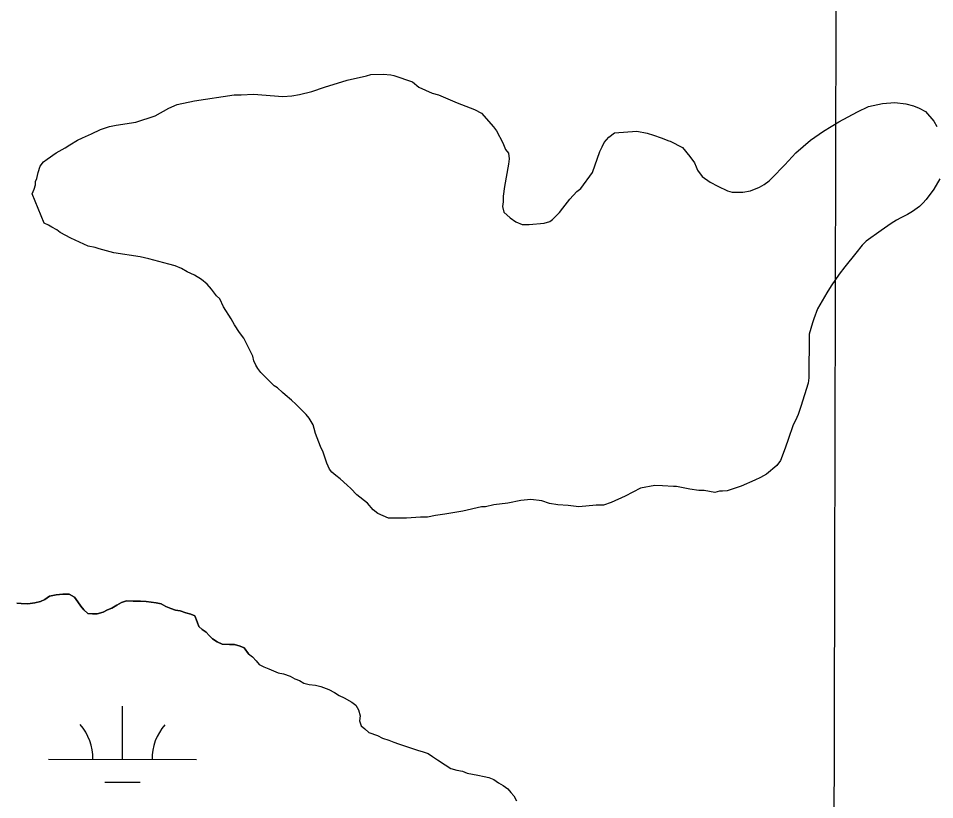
# Model space of a CAD drawing. Extents: x 3180038 to 3217926, y 922069 to 947485.
# Drawn here: x 3191569 to 3192188, y 938077 to 938604 of the extents above; entities that cross this region are included whole.
import ezdxf

# ---------------------------------------------------------------- set-up
doc = ezdxf.new("R2010")
doc.units = 0
for name, color, linetype in [('V-GRID-MAJR', 7, 'Continuous'), ('V-SITE-VEGE', 7, 'Continuous'), ('V-TOPO-SHOR', 7, 'Continuous'), ('V-WETL-SWMP', 7, 'Continuous')]:
    doc.layers.add(name, color=color, linetype=linetype)

msp = doc.modelspace()

# ---------------------------------------------------------------- linework, layer by layer
at = {"layer": 'V-GRID-MAJR'}
msp.add_spline([(3192093.673, 927501.081), (3192108.659, 933561.54), (3192123.65, 939624.61), (3192138.642, 945687.729), (3192138.648, 945690.29)], degree=3, dxfattribs=at)
at = {"layer": 'V-SITE-VEGE'}
for points in [[(3191586.534000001, 938466.0329999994), (3191578.471000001, 938485.9909999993), (3191579.792000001, 938489.0099999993), (3191580.681000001, 938492.0279999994), (3191580.698000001, 938494.1929999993), (3191581.580000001, 938496.3469999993), (3191582.475000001, 938500.2329999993), (3191583.806000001, 938504.5479999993), (3191585.992000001, 938507.5579999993), (3191588.601000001, 938509.2679999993), (3191594.687000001, 938513.5469999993), (3191600.770000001, 938516.9589999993), (3191603.813000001, 938519.0989999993), (3191609.025000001, 938522.0849999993), (3191612.501000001, 938523.7889999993), (3191618.573000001, 938526.3359999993), (3191624.652000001, 938529.3139999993), (3191630.724000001, 938531.4339999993), (3191635.056000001, 938532.2629999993), (3191648.478000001, 938534.3219999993), (3191661.487000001, 938538.5469999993), (3191670.609000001, 938543.6669999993), (3191676.251000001, 938546.2159999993), (3191687.947000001, 938548.7209999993), (3191714.794000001, 938552.8399999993), (3191719.552000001, 938552.8029999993), (3191727.773000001, 938553.1729999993), (3191747.657000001, 938551.7189999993), (3191753.7150000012, 938552.1039999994), (3191758.910000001, 938552.9299999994), (3191767.143000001, 938555.0289999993), (3191775.817000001, 938557.9879999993), (3191790.990000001, 938562.6289999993), (3191803.989000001, 938565.5559999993), (3191807.022000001, 938566.3969999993), (3191815.243000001, 938566.7659999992), (3191820.4280000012, 938566.2909999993), (3191822.589000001, 938565.8439999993), (3191835.096000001, 938561.4229999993), (3191839.395000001, 938557.9289999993), (3191848.447000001, 938553.9679999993), (3191852.760000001, 938552.6369999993), (3191865.263000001, 938547.3489999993), (3191876.906000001, 938542.9329999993), (3191881.645000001, 938540.3019999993), (3191889.790000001, 938531.1549999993)], [(3191889.790000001, 938531.1549999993), (3191891.930000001, 938528.5439999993), (3191896.194000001, 938520.2949999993), (3191897.890000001, 938515.9569999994), (3191900.032000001, 938513.3459999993), (3191900.433000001, 938509.4489999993), (3191899.975000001, 938505.9939999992), (3191897.263000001, 938490.8749999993), (3191896.348000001, 938484.3949999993), (3191896.319000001, 938480.5019999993), (3191895.862000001, 938477.4789999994), (3191896.698000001, 938473.5819999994), (3191900.990000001, 938469.6559999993), (3191904.863000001, 938467.0299999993), (3191909.174000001, 938465.2649999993), (3191913.932000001, 938465.2279999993), (3191923.885000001, 938466.0169999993), (3191927.788000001, 938467.2839999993), (3191929.527000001, 938468.5679999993), (3191934.322000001, 938473.2889999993), (3191936.509000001, 938476.2999999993), (3191941.311000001, 938482.3169999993), (3191946.110000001, 938487.4689999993), (3191948.721000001, 938489.6139999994), (3191956.5900000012, 938500.3639999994), (3191961.458000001, 938514.5989999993), (3191963.211000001, 938517.6139999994), (3191964.532000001, 938520.6309999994), (3191967.587000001, 938524.0649999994), (3191971.501000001, 938527.0629999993), (3191986.648000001, 938528.2429999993), (3191993.558000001, 938526.8929999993), (3191997.871000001, 938525.5619999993), (3192003.048000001, 938523.7929999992), (3192008.222000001, 938521.5889999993), (3192009.086000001, 938521.5829999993), (3192017.270000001, 938517.1939999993), (3192022.412000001, 938511.0989999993), (3192025.406000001, 938506.7509999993), (3192026.682000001, 938504.1479999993), (3192027.532000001, 938501.9769999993), (3192030.526000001, 938497.6299999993), (3192036.117000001, 938493.6929999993), (3192041.287000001, 938491.0599999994), (3192047.750000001, 938487.9809999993), (3192050.773000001, 938487.0929999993), (3192058.123000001, 938487.0349999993), (3192063.319000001, 938487.8609999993), (3192069.395000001, 938490.4079999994), (3192072.437000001, 938492.1139999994), (3192075.914000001, 938494.6819999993), (3192077.659000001, 938496.4009999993), (3192086.377000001, 938505.4139999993), (3192093.793000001, 938513.5749999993), (3192103.808000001, 938522.1459999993), (3192112.504000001, 938528.1349999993), (3192122.934000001, 938534.5429999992), (3192135.529000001, 938541.3649999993), (3192142.908000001, 938544.7659999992), (3192152.440000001, 938546.8549999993), (3192160.662000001, 938547.6559999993), (3192168.009000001, 938546.7339999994), (3192173.188000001, 938545.3969999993), (3192177.067000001, 938543.6379999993), (3192181.376000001, 938541.4419999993), (3192186.944000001, 938534.9109999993), (3192189.083000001, 938531.4359999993)], [(3192190.971000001, 938495.9539999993), (3192187.024000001, 938489.0649999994), (3192181.781000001, 938482.1859999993), (3192179.598000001, 938479.6069999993), (3192177.419000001, 938477.4629999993), (3192172.635000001, 938474.0389999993), (3192169.160000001, 938471.9049999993), (3192164.818000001, 938469.7749999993), (3192161.777000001, 938468.0689999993), (3192158.299000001, 938465.9329999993), (3192151.344000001, 938461.2279999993), (3192141.3400000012, 938453.9539999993), (3192138.724000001, 938451.3799999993), (3192134.358000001, 938445.7909999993), (3192126.936000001, 938436.7649999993), (3192123.002000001, 938431.6059999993), (3192117.753000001, 938423.8629999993), (3192114.689000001, 938419.1299999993), (3192108.549000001, 938408.3609999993), (3192105.901000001, 938401.4639999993), (3192105.016000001, 938398.8749999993), (3192102.794000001, 938391.1069999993), (3192102.567000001, 938361.6999999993), (3192102.108000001, 938358.2429999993), (3192097.226000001, 938342.2789999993), (3192095.458000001, 938337.1009999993)], [(3192095.458000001, 938337.1009999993), (3192094.574000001, 938334.9469999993), (3192091.936000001, 938329.3429999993), (3192088.841000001, 938320.7169999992), (3192086.631000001, 938314.2479999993), (3192083.539000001, 938306.0529999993), (3192080.915000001, 938302.6149999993), (3192073.950000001, 938296.6119999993), (3192070.041000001, 938294.4799999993), (3192066.135000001, 938292.7799999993), (3192057.0190000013, 938288.5269999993), (3192047.4820000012, 938285.5729999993), (3192044.451000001, 938285.1639999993), (3192042.288000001, 938285.1799999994), (3192039.255000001, 938284.3409999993), (3192031.913000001, 938285.6919999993), (3192028.454000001, 938285.7209999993), (3192022.404000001, 938286.6319999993), (3192013.336000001, 938288.4319999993), (3192011.175000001, 938288.4489999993), (3192003.825000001, 938288.9379999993), (3191998.635000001, 938288.9769999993), (3191989.108000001, 938287.3219999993), (3191978.685000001, 938281.7809999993), (3191969.136000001, 938277.5289999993), (3191963.934000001, 938275.8389999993), (3191959.1780000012, 938275.8759999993), (3191947.488000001, 938274.6699999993), (3191940.1440000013, 938275.5919999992), (3191933.228000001, 938276.0769999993), (3191927.612000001, 938276.9859999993), (3191922.435000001, 938278.7559999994), (3191915.091000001, 938279.6769999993), (3191908.165000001, 938278.8659999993), (3191899.502000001, 938277.2029999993), (3191889.976000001, 938275.9789999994), (3191884.344000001, 938274.7249999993), (3191881.7490000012, 938274.7459999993), (3191869.185000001, 938271.8129999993), (3191857.059000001, 938269.7469999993), (3191850.565000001, 938268.9309999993), (3191845.365000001, 938267.6759999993), (3191840.6070000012, 938267.7129999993), (3191831.086000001, 938266.9199999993), (3191818.976000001, 938267.0119999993), (3191811.648000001, 938270.0989999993), (3191808.6440000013, 938272.7159999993), (3191804.784000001, 938277.0699999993), (3191797.474000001, 938282.7509999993), (3191793.616000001, 938287.1049999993), (3191791.037000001, 938289.2909999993), (3191786.315000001, 938293.6489999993), (3191783.302000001, 938295.8359999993), (3191780.726000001, 938298.0169999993), (3191779.012000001, 938300.1939999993), (3191777.312000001, 938304.0999999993), (3191774.774000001, 938311.4699999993), (3191773.074000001, 938315.3779999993), (3191769.681000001, 938324.0529999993), (3191768.843000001, 938327.5209999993), (3191767.995000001, 938330.1219999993), (3191765.437000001, 938334.4649999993), (3191763.295000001, 938337.0789999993), (3191756.4280000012, 938344.0499999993), (3191753.422000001, 938346.6689999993), (3191749.123000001, 938350.1609999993), (3191747.407000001, 938351.9059999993), (3191743.970000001, 938354.9599999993), (3191741.818000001, 938356.2749999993), (3191732.807000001, 938365.4249999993), (3191730.664000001, 938368.0379999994), (3191729.384000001, 938370.2089999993), (3191728.111000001, 938373.2479999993), (3191727.2690000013, 938376.2809999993), (3191721.307000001, 938388.4379999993), (3191718.311000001, 938392.3539999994), (3191714.891000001, 938397.5699999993), (3191712.759000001, 938401.4779999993), (3191707.633000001, 938409.7329999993), (3191705.077000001, 938414.9459999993), (3191702.932000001, 938417.1249999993), (3191699.504000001, 938421.4769999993), (3191696.506000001, 938424.9599999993), (3191692.635000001, 938428.0179999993), (3191687.902000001, 938431.0819999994), (3191683.1610000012, 938433.2809999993), (3191679.2860000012, 938435.4729999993), (3191674.975000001, 938437.2359999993), (3191670.660000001, 938438.5669999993), (3191657.280000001, 938442.1309999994), (3191651.237000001, 938443.4739999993), (3191633.524000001, 938446.2079999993), (3191623.597000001, 938448.8789999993), (3191621.008000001, 938449.7639999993), (3191616.259000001, 938450.6669999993), (3191604.622000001, 938455.9469999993), (3191597.301000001, 938459.8949999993), (3191595.150000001, 938461.6419999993), (3191591.706000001, 938463.3989999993), (3191589.549000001, 938464.7119999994), (3191586.534000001, 938466.0329999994)], [(3191568.141000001, 938209.7179999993), (3191570.994000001, 938209.4099999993), (3191575.561000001, 938209.0909999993), (3191580.138000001, 938209.9099999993), (3191584.1440000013, 938210.7379999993), (3191587.012000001, 938212.1419999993), (3191590.172000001, 938214.4029999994), (3191594.7490000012, 938215.2269999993), (3191599.037000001, 938215.7629999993), (3191603.324000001, 938215.7309999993), (3191607.020000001, 938213.7029999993), (3191609.281000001, 938210.5429999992), (3191611.262000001, 938207.6719999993), (3191613.238000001, 938205.0829999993), (3191616.079000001, 938202.7769999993), (3191619.218000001, 938202.4679999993), (3191622.360000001, 938202.4429999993), (3191626.368000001, 938203.5529999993), (3191629.237000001, 938205.2469999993), (3191632.102000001, 938206.3669999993), (3191635.547000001, 938208.3389999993), (3191638.701000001, 938210.0289999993), (3191642.140000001, 938211.1449999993), (3191646.709000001, 938211.1099999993), (3191651.564000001, 938211.0709999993), (3191655.273000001, 938210.7579999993), (3191662.1240000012, 938209.8489999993), (3191665.548000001, 938209.2529999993), (3191668.6780000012, 938207.5119999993), (3191672.096000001, 938206.0579999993), (3191675.227000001, 938204.8899999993), (3191678.369000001, 938204.5789999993), (3191682.069000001, 938203.1229999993), (3191685.492000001, 938202.2399999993), (3191688.338000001, 938201.0749999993), (3191689.735000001, 938197.0649999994), (3191690.855000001, 938193.9129999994), (3191693.125000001, 938191.8939999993), (3191695.967000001, 938190.1589999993), (3191697.950000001, 938187.8589999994), (3191700.217000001, 938185.5569999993), (3191703.344000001, 938183.5339999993), (3191706.760000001, 938182.0779999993), (3191711.614000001, 938181.7539999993), (3191715.042000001, 938181.7259999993), (3191718.747000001, 938180.5559999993), (3191721.594000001, 938179.3929999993), (3191724.420000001, 938175.3709999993)], [(3191724.420000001, 938175.3709999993), (3191727.177000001, 938173.3549999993), (3191729.601000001, 938170.6539999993), (3191731.680000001, 938168.2889999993), (3191734.775000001, 938166.6189999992), (3191738.205000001, 938165.2939999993), (3191741.296000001, 938163.9669999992), (3191744.386000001, 938162.6399999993), (3191748.150000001, 938162.0029999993), (3191752.613000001, 938160.3509999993), (3191755.705000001, 938158.6809999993), (3191758.796000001, 938157.3539999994), (3191761.890000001, 938155.6849999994), (3191765.319000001, 938154.7019999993), (3191769.763000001, 938154.4149999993), (3191773.189000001, 938153.4339999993), (3191778.6780000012, 938151.4519999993), (3191782.458000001, 938149.4509999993), (3191785.559000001, 938147.4399999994), (3191788.993000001, 938145.7749999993), (3191794.154000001, 938142.7639999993), (3191796.9110000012, 938140.7489999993), (3191798.658000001, 938137.6979999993), (3191799.731000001, 938133.6139999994), (3191799.432000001, 938130.1939999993), (3191800.4990000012, 938126.7919999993), (3191802.916000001, 938124.7729999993), (3191805.676000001, 938122.4149999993), (3191811.507000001, 938120.4389999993), (3191814.948000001, 938118.4319999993), (3191819.062000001, 938117.1169999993), (3191822.495000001, 938115.7919999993), (3191825.579000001, 938114.8069999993), (3191833.1240000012, 938112.1689999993), (3191838.610000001, 938110.5289999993), (3191842.385000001, 938109.2099999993), (3191845.811000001, 938108.2289999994), (3191848.570000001, 938106.2139999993), (3191852.012000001, 938103.8669999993), (3191857.1780000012, 938100.5119999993), (3191860.962000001, 938098.1709999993), (3191865.079000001, 938096.8539999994), (3191868.843000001, 938096.2169999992), (3191871.933000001, 938094.8899999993), (3191875.698000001, 938094.2529999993), (3191879.122000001, 938093.6119999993), (3191883.572000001, 938092.6439999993), (3191886.654000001, 938091.9989999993), (3191890.087000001, 938090.6759999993), (3191893.190000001, 938088.3219999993), (3191896.282000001, 938086.6529999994), (3191899.385000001, 938084.2999999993), (3191901.466000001, 938081.9369999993), (3191903.542000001, 938079.5709999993), (3191905.293000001, 938076.1779999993)]]:
    msp.add_lwpolyline(points, dxfattribs=at)
at = {"layer": 'V-TOPO-SHOR'}
for points in [[(3191724.420000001, 938175.3709999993), (3191721.594000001, 938179.3929999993), (3191718.747000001, 938180.5559999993), (3191715.042000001, 938181.7279999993), (3191711.614000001, 938181.7539999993), (3191706.760000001, 938182.0779999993), (3191703.344000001, 938183.5339999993), (3191700.217000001, 938185.5569999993), (3191697.950000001, 938187.8589999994), (3191695.967000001, 938190.1589999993), (3191693.125000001, 938191.8959999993), (3191690.855000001, 938193.9129999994), (3191689.735000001, 938197.0649999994), (3191688.338000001, 938201.0749999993), (3191685.492000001, 938202.2399999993), (3191682.069000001, 938203.1229999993), (3191678.369000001, 938204.5789999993), (3191675.227000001, 938204.8899999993), (3191672.096000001, 938206.0579999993), (3191668.6780000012, 938207.5119999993), (3191665.548000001, 938209.2509999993), (3191662.1240000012, 938209.8489999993), (3191655.275000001, 938210.7579999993), (3191651.564000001, 938211.0709999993), (3191646.709000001, 938211.1099999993), (3191642.140000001, 938211.1449999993), (3191638.701000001, 938210.0289999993), (3191635.547000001, 938208.3389999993), (3191632.102000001, 938206.3669999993), (3191629.237000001, 938205.2469999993), (3191626.368000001, 938203.5529999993), (3191622.360000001, 938202.4429999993), (3191619.218000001, 938202.4679999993), (3191616.079000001, 938202.7769999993), (3191613.238000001, 938205.0829999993), (3191611.260000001, 938207.6719999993), (3191609.281000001, 938210.5429999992), (3191607.020000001, 938213.7029999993), (3191603.324000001, 938215.7309999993), (3191599.037000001, 938215.7629999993), (3191594.7490000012, 938215.2269999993), (3191590.172000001, 938214.4029999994), (3191587.012000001, 938212.1419999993), (3191584.1440000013, 938210.7379999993), (3191580.138000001, 938209.9099999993), (3191575.561000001, 938209.0909999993), (3191570.994000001, 938209.4099999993), (3191568.139000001, 938209.7179999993)], [(3191724.420000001, 938175.3709999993), (3191727.177000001, 938173.3549999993), (3191729.601000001, 938170.6539999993), (3191731.680000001, 938168.2889999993), (3191734.775000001, 938166.6189999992), (3191738.205000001, 938165.2959999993), (3191741.296000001, 938163.9669999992), (3191744.386000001, 938162.6399999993), (3191748.150000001, 938162.0029999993), (3191752.613000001, 938160.3509999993), (3191755.705000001, 938158.6809999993), (3191758.796000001, 938157.3539999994), (3191761.890000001, 938155.6849999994), (3191765.319000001, 938154.7019999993), (3191769.763000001, 938154.4149999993), (3191773.189000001, 938153.4339999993), (3191778.6780000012, 938151.4519999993), (3191782.460000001, 938149.4509999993), (3191785.559000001, 938147.4399999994), (3191788.993000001, 938145.7749999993), (3191794.154000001, 938142.7639999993), (3191796.9110000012, 938140.7489999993), (3191798.658000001, 938137.6979999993), (3191799.731000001, 938133.6139999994), (3191799.432000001, 938130.1939999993), (3191800.4990000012, 938126.7919999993), (3191802.916000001, 938124.7729999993), (3191805.676000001, 938122.4149999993), (3191811.507000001, 938120.4389999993), (3191814.948000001, 938118.4319999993), (3191819.062000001, 938117.1169999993), (3191822.495000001, 938115.7939999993), (3191825.581000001, 938114.8069999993), (3191833.126000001, 938112.1689999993), (3191838.610000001, 938110.5289999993), (3191842.385000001, 938109.2099999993), (3191845.811000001, 938108.2289999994), (3191848.570000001, 938106.2139999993), (3191852.012000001, 938103.8649999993), (3191857.1780000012, 938100.5119999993), (3191860.962000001, 938098.1689999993), (3191865.079000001, 938096.8539999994), (3191868.843000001, 938096.2169999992), (3191871.933000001, 938094.8899999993), (3191875.698000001, 938094.2529999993), (3191879.122000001, 938093.6119999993), (3191883.572000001, 938092.6439999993), (3191886.654000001, 938091.9989999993), (3191890.087000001, 938090.6759999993), (3191893.190000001, 938088.3219999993), (3191896.282000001, 938086.6529999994), (3191899.387000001, 938084.2999999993), (3191901.466000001, 938081.9369999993), (3191903.542000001, 938079.5709999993), (3191905.293000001, 938076.1779999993)]]:
    msp.add_lwpolyline(points, dxfattribs=at)
at = {"layer": 'V-WETL-SWMP'}
for p, q in [((3191639.409522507, 938104.2031008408), (3191639.4913284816, 938140.2017931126)), ((3191589.4097707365, 938104.3158194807), (3191689.4092742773, 938104.0903822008)), ((3191627.374516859, 938088.7997138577), (3191651.374397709, 938088.7456089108))]:
    msp.add_line(p, q, dxfattribs=at)
for points in [[(3191568.139000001, 938209.7179999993), (3191570.994000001, 938209.4109999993), (3191575.562000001, 938209.0899999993), (3191580.139000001, 938209.9109999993), (3191584.145000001, 938210.7369999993), (3191587.012000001, 938212.1429999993), (3191590.172000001, 938214.4039999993), (3191594.7490000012, 938215.2259999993), (3191599.038000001, 938215.7639999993), (3191603.323000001, 938215.7309999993), (3191607.021000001, 938213.7019999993), (3191609.282000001, 938210.5429999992), (3191611.260000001, 938207.6709999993), (3191613.239000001, 938205.0839999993), (3191616.078000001, 938202.7769999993), (3191619.218000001, 938202.4669999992), (3191622.360000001, 938202.4429999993), (3191626.368000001, 938203.5539999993), (3191629.238000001, 938205.2459999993), (3191632.103000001, 938206.3669999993), (3191635.547000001, 938208.3399999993), (3191638.702000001, 938210.0289999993), (3191642.139000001, 938211.1449999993), (3191646.709000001, 938211.1099999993), (3191651.565000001, 938211.0719999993), (3191655.276000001, 938210.7579999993), (3191662.125000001, 938209.8479999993), (3191665.549000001, 938209.2499999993), (3191668.6780000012, 938207.5119999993), (3191672.095000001, 938206.0569999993), (3191675.228000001, 938204.8899999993), (3191678.368000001, 938204.5799999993), (3191682.070000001, 938203.1229999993), (3191685.491000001, 938202.2399999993), (3191688.339000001, 938201.0749999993), (3191689.736000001, 938197.0649999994), (3191690.855000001, 938193.9139999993), (3191693.1240000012, 938191.8959999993), (3191695.968000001, 938190.1599999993), (3191697.949000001, 938187.8599999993), (3191700.217000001, 938185.5569999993), (3191703.344000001, 938183.5329999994), (3191706.760000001, 938182.0779999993), (3191711.614000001, 938181.7549999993)], [(3191711.614000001, 938181.7549999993), (3191715.042000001, 938181.7279999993), (3191718.747000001, 938180.5569999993), (3191721.594000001, 938179.3919999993), (3191724.420000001, 938175.3709999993), (3191727.177000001, 938173.3559999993), (3191729.602000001, 938170.6539999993), (3191731.680000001, 938168.2889999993), (3191734.775000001, 938166.6199999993), (3191738.206000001, 938165.2959999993), (3191741.296000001, 938163.9679999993), (3191744.387000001, 938162.6399999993), (3191748.151000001, 938162.0039999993), (3191752.612000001, 938160.3509999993), (3191755.706000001, 938158.6819999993), (3191758.796000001, 938157.3539999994), (3191761.891000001, 938155.6849999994), (3191765.318000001, 938154.7029999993), (3191769.762000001, 938154.4159999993), (3191773.189000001, 938153.4339999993), (3191778.6780000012, 938151.4529999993), (3191782.460000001, 938149.4509999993), (3191785.558000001, 938147.4399999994), (3191788.994000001, 938145.7749999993), (3191794.154000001, 938142.7649999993), (3191796.912000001, 938140.7499999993), (3191798.657000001, 938137.6979999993), (3191799.7320000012, 938133.6129999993), (3191799.433000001, 938130.1939999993), (3191800.500000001, 938126.7919999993), (3191802.915000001, 938124.7729999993), (3191805.677000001, 938122.4159999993), (3191811.507000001, 938120.4389999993), (3191814.947000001, 938118.4329999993), (3191819.062000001, 938117.1179999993), (3191822.494000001, 938115.7939999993), (3191825.580000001, 938114.8079999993), (3191833.126000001, 938112.1689999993), (3191838.611000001, 938110.5289999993), (3191842.384000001, 938109.2099999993), (3191845.811000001, 938108.2279999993), (3191848.569000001, 938106.2129999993), (3191852.013000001, 938103.8649999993), (3191857.177000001, 938100.5129999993), (3191860.963000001, 938098.1689999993), (3191865.078000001, 938096.8539999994), (3191868.843000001, 938096.2179999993), (3191871.933000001, 938094.8899999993), (3191875.697000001, 938094.2539999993), (3191879.121000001, 938093.6129999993), (3191883.573000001, 938092.6439999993), (3191886.654000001, 938091.9989999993), (3191890.086000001, 938090.6749999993), (3191893.189000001, 938088.3229999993), (3191896.283000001, 938086.6529999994), (3191899.386000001, 938084.3009999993), (3191901.4650000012, 938081.9359999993), (3191903.543000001, 938079.5709999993), (3191905.293000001, 938076.1779999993)]]:
    msp.add_lwpolyline(points, dxfattribs=at)
for centre, radius, start, end in [((3191584.167939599, 938104.8024249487), 35.24628790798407, 359.0990374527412, 40.642695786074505), ((3191694.6532632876, 938104.5533486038), 35.246287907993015, 139.0989861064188, 180.64264443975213)]:
    msp.add_arc(centre, radius, start, end, dxfattribs=at)

doc.saveas('drawing.dxf')
